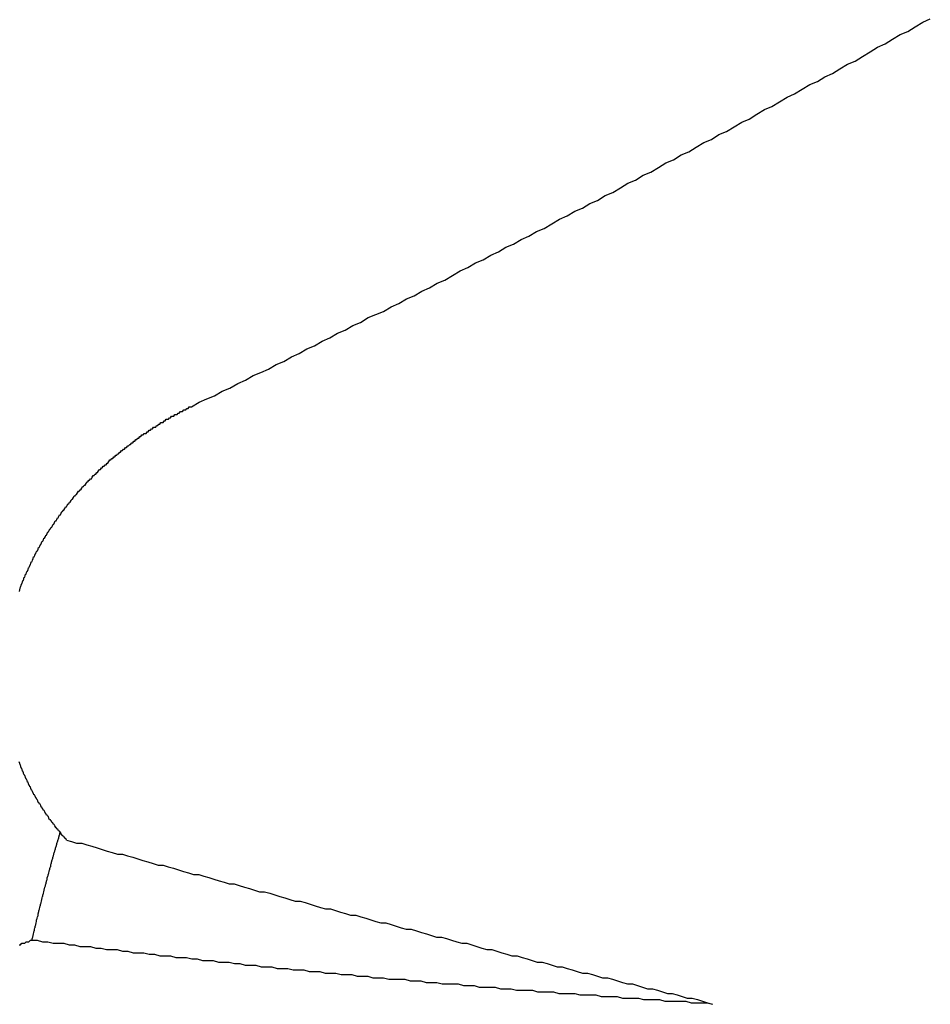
# Model space of a CAD drawing. Extents: x 1107 to 4046, y 937 to 3355.
# Tile 434 of 656: x 2164.146 to 2164.728, y 2668.686 to 2669.316. Entities that reach past the tile are written whole.
import ezdxf

# ---------------------------------------------------------------- set-up
doc = ezdxf.new("R2010")
doc.units = 0
doc.layers.add('KF_VIDA_L___C_REAR', color=7, linetype='CONTINUOUS')

# ---------------------------------------------------------------- blocks, each defined once
blk = doc.blocks.new('KF_VIDA_L___C_REAR')
at = {"layer": 'KF_VIDA_L___C_REAR'}
for points in [[(-22.723, 979.855, 0), (-22.7181, 979.858, 0), (-22.7131, 979.86, 0), (-22.7082, 979.862, 0), (-22.7033, 979.865, 0), (-22.6984, 979.867, 0), (-22.6934, 979.87, 0), (-22.6885, 979.872, 0), (-22.6836, 979.875, 0), (-22.6787, 979.877, 0), (-22.6738, 979.879, 0), (-22.6689, 979.882, 0), (-22.664, 979.884, 0), (-22.659, 979.887, 0), (-22.6541, 979.889, 0), (-22.6492, 979.892, 0), (-22.6443, 979.894, 0), (-22.6394, 979.897, 0), (-22.6345, 979.899, 0), (-22.6296, 979.902, 0), (-22.6247, 979.904, 0), (-22.6198, 979.907, 0), (-22.6149, 979.909, 0), (-22.61, 979.912, 0), (-22.6051, 979.914, 0), (-22.6002, 979.916, 0), (-22.5953, 979.919, 0), (-22.5904, 979.921, 0), (-22.5855, 979.924, 0), (-22.5806, 979.926, 0), (-22.5757, 979.929, 0), (-22.5708, 979.931, 0), (-22.5659, 979.934, 0), (-22.561, 979.936, 0), (-22.5562, 979.939, 0), (-22.5513, 979.942, 0), (-22.5464, 979.944, 0), (-22.5415, 979.947, 0), (-22.5366, 979.949, 0), (-22.5317, 979.952, 0), (-22.5268, 979.954, 0), (-22.522, 979.957, 0), (-22.5171, 979.959, 0), (-22.5122, 979.962, 0), (-22.5073, 979.964, 0), (-22.5025, 979.967, 0), (-22.4976, 979.969, 0), (-22.4927, 979.972, 0), (-22.4878, 979.975, 0), (-22.483, 979.977, 0), (-22.4781, 979.98, 0), (-22.4732, 979.982, 0), (-22.4684, 979.985, 0), (-22.4635, 979.987, 0), (-22.4586, 979.99, 0), (-22.4538, 979.992, 0), (-22.4489, 979.995, 0), (-22.4441, 979.998, 0), (-22.4392, 980, 0), (-22.4343, 980.003, 0), (-22.4295, 980.005, 0), (-22.4246, 980.008, 0), (-22.4198, 980.011, 0), (-22.4149, 980.013, 0), (-22.4101, 980.016, 0), (-22.4052, 980.018, 0), (-22.4004, 980.021, 0), (-22.3955, 980.024, 0), (-22.3907, 980.026, 0), (-22.3859, 980.029, 0), (-22.381, 980.031, 0), (-22.3762, 980.034, 0), (-22.3713, 980.037, 0), (-22.3665, 980.039, 0), (-22.3617, 980.042, 0), (-22.3568, 980.045, 0), (-22.352, 980.047, 0), (-22.3472, 980.05, 0), (-22.3423, 980.053, 0), (-22.3375, 980.055, 0), (-22.3327, 980.058, 0), (-22.3278, 980.061, 0), (-22.323, 980.063, 0), (-22.3182, 980.066, 0), (-22.3134, 980.068, 0), (-22.3086, 980.071, 0), (-22.3037, 980.074, 0), (-22.2989, 980.076, 0), (-22.2941, 980.079, 0), (-22.2893, 980.082, 0), (-22.2845, 980.085, 0), (-22.2797, 980.087, 0), (-22.2749, 980.09, 0), (-22.27, 980.093, 0), (-22.2652, 980.095, 0), (-22.2604, 980.098, 0), (-22.2556, 980.101, 0), (-22.2508, 980.103, 0)], [(-22.803, 979.578, 0), (-22.8034, 979.579, 0), (-22.8039, 979.579, 0), (-22.8044, 979.58, 0), (-22.8049, 979.58, 0), (-22.8053, 979.581, 0), (-22.8058, 979.581, 0), (-22.8063, 979.582, 0), (-22.8067, 979.583, 0), (-22.8072, 979.583, 0), (-22.8076, 979.584, 0), (-22.8081, 979.584, 0), (-22.8085, 979.585, 0), (-22.809, 979.585, 0), (-22.8094, 979.586, 0), (-22.8098, 979.586, 0), (-22.8103, 979.587, 0), (-22.8107, 979.588, 0), (-22.8111, 979.588, 0), (-22.8116, 979.589, 0), (-22.812, 979.589, 0), (-22.8124, 979.59, 0), (-22.8128, 979.59, 0), (-22.8132, 979.591, 0), (-22.8137, 979.591, 0), (-22.8141, 979.592, 0), (-22.8145, 979.593, 0), (-22.8149, 979.593, 0), (-22.8153, 979.594, 0), (-22.8157, 979.594, 0), (-22.8161, 979.595, 0), (-22.8164, 979.595, 0), (-22.8168, 979.596, 0), (-22.8172, 979.597, 0), (-22.8176, 979.597, 0), (-22.818, 979.598, 0), (-22.8183, 979.598, 0), (-22.8187, 979.599, 0), (-22.8191, 979.599, 0), (-22.8194, 979.6, 0), (-22.8198, 979.601, 0), (-22.8202, 979.601, 0), (-22.8205, 979.602, 0), (-22.8209, 979.602, 0), (-22.8212, 979.603, 0), (-22.8216, 979.604, 0), (-22.8219, 979.604, 0), (-22.8223, 979.605, 0), (-22.8226, 979.605, 0), (-22.823, 979.606, 0), (-22.8233, 979.607, 0), (-22.8237, 979.607, 0), (-22.824, 979.608, 0), (-22.8243, 979.608, 0), (-22.8247, 979.609, 0), (-22.825, 979.61, 0), (-22.8253, 979.61, 0), (-22.8256, 979.611, 0), (-22.8259, 979.612, 0), (-22.8263, 979.612, 0), (-22.8266, 979.613, 0), (-22.8269, 979.613, 0), (-22.8272, 979.614, 0), (-22.8275, 979.615, 0), (-22.8278, 979.615, 0), (-22.8281, 979.616, 0), (-22.8284, 979.617, 0), (-22.8287, 979.617, 0), (-22.829, 979.618, 0), (-22.8293, 979.619, 0), (-22.8296, 979.619, 0), (-22.8299, 979.62, 0), (-22.8301, 979.62, 0), (-22.8304, 979.621, 0), (-22.8307, 979.622, 0), (-22.831, 979.622, 0), (-22.8313, 979.623, 0), (-22.8315, 979.624, 0), (-22.8318, 979.624, 0), (-22.832, 979.625, 0), (-22.8323, 979.626, 0), (-22.8326, 979.626, 0), (-22.8328, 979.627, 0), (-22.8331, 979.628, 0)], [(-22.833, 979.737, 0), (-22.8328, 979.738, 0), (-22.8325, 979.739, 0), (-22.8323, 979.74, 0), (-22.832, 979.74, 0), (-22.8318, 979.741, 0), (-22.8315, 979.742, 0), (-22.8312, 979.742, 0), (-22.831, 979.743, 0), (-22.8307, 979.744, 0), (-22.8304, 979.744, 0), (-22.8301, 979.745, 0), (-22.8299, 979.746, 0), (-22.8296, 979.746, 0), (-22.8293, 979.747, 0), (-22.829, 979.748, 0), (-22.8287, 979.748, 0), (-22.8284, 979.749, 0), (-22.8281, 979.75, 0), (-22.8278, 979.75, 0), (-22.8275, 979.751, 0), (-22.8272, 979.752, 0), (-22.8269, 979.752, 0), (-22.8266, 979.753, 0), (-22.8262, 979.754, 0), (-22.8259, 979.754, 0), (-22.8256, 979.755, 0), (-22.8253, 979.756, 0), (-22.8249, 979.756, 0), (-22.8246, 979.757, 0), (-22.8243, 979.758, 0), (-22.8239, 979.759, 0), (-22.8236, 979.759, 0), (-22.8232, 979.76, 0), (-22.8229, 979.761, 0), (-22.8225, 979.761, 0), (-22.8222, 979.762, 0), (-22.8218, 979.763, 0), (-22.8214, 979.763, 0), (-22.8211, 979.764, 0), (-22.8207, 979.765, 0), (-22.8203, 979.765, 0), (-22.82, 979.766, 0), (-22.8196, 979.767, 0), (-22.8192, 979.767, 0), (-22.8188, 979.768, 0), (-22.8184, 979.769, 0), (-22.818, 979.769, 0), (-22.8176, 979.77, 0), (-22.8173, 979.771, 0), (-22.8169, 979.771, 0), (-22.8164, 979.772, 0), (-22.816, 979.773, 0), (-22.8156, 979.773, 0), (-22.8152, 979.774, 0), (-22.8148, 979.775, 0), (-22.8144, 979.775, 0), (-22.814, 979.776, 0), (-22.8135, 979.777, 0), (-22.8131, 979.777, 0), (-22.8127, 979.778, 0), (-22.8123, 979.778, 0), (-22.8118, 979.779, 0), (-22.8114, 979.78, 0), (-22.8109, 979.78, 0), (-22.8105, 979.781, 0), (-22.8101, 979.782, 0), (-22.8096, 979.782, 0), (-22.8091, 979.783, 0), (-22.8087, 979.784, 0), (-22.8082, 979.784, 0), (-22.8078, 979.785, 0), (-22.8073, 979.786, 0), (-22.8068, 979.786, 0), (-22.8064, 979.787, 0), (-22.8059, 979.788, 0), (-22.8054, 979.788, 0), (-22.8049, 979.789, 0), (-22.8045, 979.789, 0), (-22.804, 979.79, 0), (-22.8035, 979.791, 0), (-22.803, 979.791, 0), (-22.8025, 979.792, 0), (-22.802, 979.793, 0), (-22.8015, 979.793, 0), (-22.801, 979.794, 0), (-22.8005, 979.794, 0), (-22.8, 979.795, 0), (-22.7995, 979.796, 0), (-22.799, 979.796, 0), (-22.7985, 979.797, 0), (-22.7979, 979.798, 0), (-22.7974, 979.798, 0), (-22.7969, 979.799, 0), (-22.7964, 979.799, 0), (-22.7958, 979.8, 0), (-22.7953, 979.801, 0), (-22.7948, 979.801, 0), (-22.7942, 979.802, 0), (-22.7937, 979.802, 0), (-22.7932, 979.803, 0), (-22.7926, 979.804, 0), (-22.7921, 979.804, 0), (-22.7915, 979.805, 0), (-22.791, 979.805, 0), (-22.7904, 979.806, 0), (-22.7898, 979.807, 0), (-22.7893, 979.807, 0), (-22.7887, 979.808, 0), (-22.7882, 979.808, 0), (-22.7876, 979.809, 0), (-22.787, 979.809, 0), (-22.7865, 979.81, 0), (-22.7859, 979.811, 0), (-22.7853, 979.811, 0), (-22.7847, 979.812, 0), (-22.7841, 979.812, 0), (-22.7836, 979.813, 0), (-22.783, 979.813, 0), (-22.7824, 979.814, 0), (-22.7818, 979.815, 0), (-22.7812, 979.815, 0), (-22.7806, 979.816, 0), (-22.78, 979.816, 0), (-22.7794, 979.817, 0), (-22.7788, 979.817, 0), (-22.7782, 979.818, 0), (-22.7776, 979.818, 0), (-22.777, 979.819, 0), (-22.7764, 979.819, 0), (-22.7758, 979.82, 0), (-22.7752, 979.821, 0), (-22.7745, 979.821, 0), (-22.7739, 979.822, 0), (-22.7733, 979.822, 0), (-22.7727, 979.823, 0), (-22.7721, 979.823, 0), (-22.7714, 979.824, 0), (-22.7708, 979.824, 0), (-22.7702, 979.825, 0), (-22.7696, 979.825, 0), (-22.7689, 979.826, 0), (-22.7683, 979.826, 0), (-22.7677, 979.827, 0), (-22.767, 979.827, 0), (-22.7664, 979.828, 0), (-22.7658, 979.828, 0), (-22.7651, 979.829, 0), (-22.7645, 979.829, 0), (-22.7638, 979.83, 0), (-22.7632, 979.83, 0), (-22.7625, 979.831, 0), (-22.7619, 979.831, 0), (-22.7612, 979.832, 0), (-22.7606, 979.832, 0), (-22.7599, 979.833, 0), (-22.7593, 979.833, 0), (-22.7586, 979.834, 0), (-22.758, 979.834, 0), (-22.7573, 979.835, 0), (-22.7566, 979.835, 0), (-22.756, 979.836, 0), (-22.7553, 979.836, 0), (-22.7547, 979.837, 0), (-22.754, 979.837, 0), (-22.7533, 979.838, 0), (-22.7527, 979.838, 0), (-22.752, 979.838, 0), (-22.7513, 979.839, 0), (-22.7507, 979.839, 0), (-22.75, 979.84, 0), (-22.7493, 979.84, 0), (-22.7486, 979.841, 0), (-22.748, 979.841, 0), (-22.7473, 979.842, 0), (-22.7466, 979.842, 0), (-22.7459, 979.842, 0), (-22.7453, 979.843, 0), (-22.7446, 979.843, 0), (-22.7439, 979.844, 0), (-22.7432, 979.844, 0), (-22.7425, 979.845, 0), (-22.7419, 979.845, 0), (-22.7412, 979.845, 0), (-22.7405, 979.846, 0), (-22.7398, 979.846, 0), (-22.7391, 979.847, 0), (-22.7384, 979.847, 0), (-22.7377, 979.847, 0), (-22.7371, 979.848, 0), (-22.7364, 979.848, 0), (-22.7357, 979.849, 0), (-22.735, 979.849, 0), (-22.7343, 979.849, 0), (-22.7336, 979.85, 0), (-22.7329, 979.85, 0), (-22.7322, 979.85, 0), (-22.7315, 979.851, 0), (-22.7308, 979.851, 0), (-22.7301, 979.852, 0), (-22.7294, 979.852, 0), (-22.7287, 979.852, 0), (-22.728, 979.853, 0), (-22.7273, 979.853, 0), (-22.7266, 979.853, 0), (-22.7259, 979.854, 0), (-22.7251, 979.854, 0), (-22.7244, 979.855, 0), (-22.7237, 979.855, 0), (-22.723, 979.855, 0)], [(-22.8071, 979.583, 0), (-22.8073, 979.582, 0), (-22.8074, 979.582, 0), (-22.8076, 979.581, 0), (-22.8077, 979.581, 0), (-22.8079, 979.58, 0), (-22.808, 979.58, 0), (-22.8081, 979.579, 0), (-22.8083, 979.579, 0), (-22.8084, 979.578, 0), (-22.8086, 979.578, 0), (-22.8087, 979.577, 0), (-22.8089, 979.577, 0), (-22.809, 979.576, 0), (-22.8092, 979.576, 0), (-22.8093, 979.575, 0), (-22.8095, 979.575, 0), (-22.8096, 979.574, 0), (-22.8098, 979.574, 0), (-22.8099, 979.573, 0), (-22.8101, 979.573, 0), (-22.8102, 979.572, 0), (-22.8103, 979.572, 0), (-22.8105, 979.571, 0), (-22.8106, 979.571, 0), (-22.8108, 979.57, 0), (-22.8109, 979.57, 0), (-22.8111, 979.569, 0), (-22.8112, 979.569, 0), (-22.8114, 979.568, 0), (-22.8115, 979.568, 0), (-22.8116, 979.567, 0), (-22.8118, 979.567, 0), (-22.8119, 979.566, 0), (-22.8121, 979.566, 0), (-22.8122, 979.565, 0), (-22.8124, 979.565, 0), (-22.8125, 979.564, 0), (-22.8127, 979.564, 0), (-22.8128, 979.563, 0), (-22.8129, 979.563, 0), (-22.8131, 979.562, 0), (-22.8132, 979.561, 0), (-22.8134, 979.561, 0), (-22.8135, 979.56, 0), (-22.8137, 979.56, 0), (-22.8138, 979.559, 0), (-22.8139, 979.559, 0), (-22.8141, 979.558, 0), (-22.8142, 979.558, 0), (-22.8144, 979.557, 0), (-22.8145, 979.557, 0), (-22.8147, 979.556, 0), (-22.8148, 979.556, 0), (-22.8149, 979.555, 0), (-22.8151, 979.555, 0), (-22.8152, 979.554, 0), (-22.8154, 979.554, 0), (-22.8155, 979.553, 0), (-22.8157, 979.552, 0), (-22.8158, 979.552, 0), (-22.8159, 979.551, 0), (-22.8161, 979.551, 0), (-22.8162, 979.55, 0), (-22.8164, 979.55, 0), (-22.8165, 979.549, 0), (-22.8166, 979.549, 0), (-22.8168, 979.548, 0), (-22.8169, 979.548, 0), (-22.8171, 979.547, 0), (-22.8172, 979.547, 0), (-22.8173, 979.546, 0), (-22.8175, 979.545, 0), (-22.8176, 979.545, 0), (-22.8178, 979.544, 0), (-22.8179, 979.544, 0), (-22.818, 979.543, 0), (-22.8182, 979.543, 0), (-22.8183, 979.542, 0), (-22.8185, 979.542, 0), (-22.8186, 979.541, 0), (-22.8187, 979.541, 0), (-22.8189, 979.54, 0), (-22.819, 979.539, 0), (-22.8191, 979.539, 0), (-22.8193, 979.538, 0), (-22.8194, 979.538, 0), (-22.8196, 979.537, 0), (-22.8197, 979.537, 0), (-22.8198, 979.536, 0), (-22.82, 979.536, 0), (-22.8201, 979.535, 0), (-22.8203, 979.534, 0), (-22.8204, 979.534, 0), (-22.8205, 979.533, 0), (-22.8207, 979.533, 0), (-22.8208, 979.532, 0), (-22.8209, 979.532, 0), (-22.8211, 979.531, 0), (-22.8212, 979.531, 0), (-22.8213, 979.53, 0), (-22.8215, 979.529, 0), (-22.8216, 979.529, 0), (-22.8218, 979.528, 0), (-22.8219, 979.528, 0), (-22.822, 979.527, 0), (-22.8222, 979.527, 0), (-22.8223, 979.526, 0), (-22.8224, 979.525, 0), (-22.8226, 979.525, 0), (-22.8227, 979.524, 0), (-22.8228, 979.524, 0), (-22.823, 979.523, 0), (-22.8231, 979.523, 0), (-22.8232, 979.522, 0), (-22.8234, 979.522, 0), (-22.8235, 979.521, 0), (-22.8236, 979.52, 0), (-22.8238, 979.52, 0), (-22.8239, 979.519, 0), (-22.824, 979.519, 0), (-22.8242, 979.518, 0), (-22.8243, 979.518, 0), (-22.8244, 979.517, 0), (-22.8246, 979.516, 0), (-22.8247, 979.516, 0), (-22.8248, 979.515, 0), (-22.825, 979.515, 0), (-22.8251, 979.514, 0)], [(-22.803, 979.578, 0), (-22.7997, 979.577, 0), (-22.7964, 979.576, 0), (-22.7932, 979.576, 0), (-22.7899, 979.575, 0), (-22.7867, 979.574, 0), (-22.7834, 979.573, 0), (-22.7802, 979.572, 0), (-22.7769, 979.571, 0), (-22.7737, 979.57, 0), (-22.7704, 979.569, 0), (-22.7671, 979.569, 0), (-22.7639, 979.568, 0), (-22.7606, 979.567, 0), (-22.7574, 979.566, 0), (-22.7541, 979.565, 0), (-22.7509, 979.564, 0), (-22.7476, 979.563, 0), (-22.7444, 979.562, 0), (-22.7411, 979.562, 0), (-22.7379, 979.561, 0), (-22.7346, 979.56, 0), (-22.7314, 979.559, 0), (-22.7281, 979.558, 0), (-22.7249, 979.557, 0), (-22.7217, 979.556, 0), (-22.7184, 979.556, 0), (-22.7152, 979.555, 0), (-22.7119, 979.554, 0), (-22.7087, 979.553, 0), (-22.7054, 979.552, 0), (-22.7022, 979.551, 0), (-22.6989, 979.55, 0), (-22.6957, 979.55, 0), (-22.6925, 979.549, 0), (-22.6892, 979.548, 0), (-22.686, 979.547, 0), (-22.6827, 979.546, 0), (-22.6795, 979.545, 0), (-22.6763, 979.545, 0), (-22.673, 979.544, 0), (-22.6698, 979.543, 0), (-22.6665, 979.542, 0), (-22.6633, 979.541, 0), (-22.6601, 979.54, 0), (-22.6568, 979.539, 0), (-22.6536, 979.539, 0), (-22.6504, 979.538, 0), (-22.6471, 979.537, 0), (-22.6439, 979.536, 0), (-22.6406, 979.535, 0), (-22.6374, 979.534, 0), (-22.6342, 979.534, 0), (-22.6309, 979.533, 0), (-22.6277, 979.532, 0), (-22.6245, 979.531, 0), (-22.6213, 979.53, 0), (-22.618, 979.53, 0), (-22.6148, 979.529, 0), (-22.6116, 979.528, 0), (-22.6083, 979.527, 0), (-22.6051, 979.526, 0), (-22.6019, 979.525, 0), (-22.5987, 979.525, 0), (-22.5954, 979.524, 0), (-22.5922, 979.523, 0), (-22.589, 979.522, 0), (-22.5858, 979.521, 0), (-22.5825, 979.521, 0), (-22.5793, 979.52, 0), (-22.5761, 979.519, 0), (-22.5729, 979.518, 0), (-22.5696, 979.517, 0), (-22.5664, 979.516, 0), (-22.5632, 979.516, 0), (-22.56, 979.515, 0), (-22.5568, 979.514, 0), (-22.5535, 979.513, 0), (-22.5503, 979.512, 0), (-22.5471, 979.512, 0), (-22.5439, 979.511, 0), (-22.5407, 979.51, 0), (-22.5374, 979.509, 0), (-22.5342, 979.508, 0), (-22.531, 979.508, 0), (-22.5278, 979.507, 0), (-22.5246, 979.506, 0), (-22.5214, 979.505, 0), (-22.5182, 979.504, 0), (-22.5149, 979.504, 0), (-22.5117, 979.503, 0), (-22.5085, 979.502, 0), (-22.5053, 979.501, 0), (-22.5021, 979.5, 0), (-22.4989, 979.5, 0), (-22.4957, 979.499, 0), (-22.4925, 979.498, 0), (-22.4893, 979.497, 0), (-22.4861, 979.497, 0), (-22.4829, 979.496, 0), (-22.4796, 979.495, 0), (-22.4764, 979.494, 0), (-22.4732, 979.493, 0), (-22.47, 979.493, 0), (-22.4668, 979.492, 0), (-22.4636, 979.491, 0), (-22.4604, 979.49, 0), (-22.4572, 979.49, 0), (-22.454, 979.489, 0), (-22.4508, 979.488, 0), (-22.4476, 979.487, 0), (-22.4444, 979.486, 0), (-22.4412, 979.486, 0), (-22.438, 979.485, 0), (-22.4348, 979.484, 0), (-22.4316, 979.483, 0), (-22.4284, 979.483, 0), (-22.4252, 979.482, 0), (-22.422, 979.481, 0), (-22.4188, 979.48, 0), (-22.4157, 979.48, 0), (-22.4125, 979.479, 0), (-22.4093, 979.478, 0), (-22.4061, 979.477, 0), (-22.4029, 979.477, 0), (-22.3997, 979.476, 0), (-22.3965, 979.475, 0), (-22.3933, 979.474, 0), (-22.3901, 979.473, 0)], [(-22.8332, 979.511, 0), (-22.8323, 979.511, 0), (-22.8314, 979.512, 0), (-22.8305, 979.512, 0), (-22.8296, 979.512, 0), (-22.8287, 979.513, 0), (-22.8278, 979.513, 0), (-22.8269, 979.513, 0), (-22.826, 979.514, 0), (-22.8251, 979.514, 0)], [(-22.8251, 979.514, 0), (-22.8217, 979.514, 0), (-22.8183, 979.513, 0), (-22.8149, 979.513, 0), (-22.8114, 979.512, 0), (-22.808, 979.512, 0), (-22.8046, 979.512, 0), (-22.8012, 979.511, 0), (-22.7978, 979.511, 0), (-22.7944, 979.51, 0), (-22.791, 979.51, 0), (-22.7875, 979.51, 0), (-22.7841, 979.509, 0), (-22.7807, 979.509, 0), (-22.7773, 979.508, 0), (-22.7739, 979.508, 0), (-22.7705, 979.508, 0), (-22.7671, 979.507, 0), (-22.7637, 979.507, 0), (-22.7602, 979.506, 0), (-22.7568, 979.506, 0), (-22.7534, 979.506, 0), (-22.75, 979.505, 0), (-22.7466, 979.505, 0), (-22.7432, 979.504, 0), (-22.7398, 979.504, 0), (-22.7364, 979.504, 0), (-22.733, 979.503, 0), (-22.7295, 979.503, 0), (-22.7261, 979.503, 0), (-22.7227, 979.502, 0), (-22.7193, 979.502, 0), (-22.7159, 979.501, 0), (-22.7125, 979.501, 0), (-22.7091, 979.501, 0), (-22.7057, 979.5, 0), (-22.7023, 979.5, 0), (-22.6989, 979.5, 0), (-22.6955, 979.499, 0), (-22.6921, 979.499, 0), (-22.6887, 979.498, 0), (-22.6852, 979.498, 0), (-22.6818, 979.498, 0), (-22.6784, 979.497, 0), (-22.675, 979.497, 0), (-22.6716, 979.497, 0), (-22.6682, 979.496, 0), (-22.6648, 979.496, 0), (-22.6614, 979.496, 0), (-22.658, 979.495, 0), (-22.6546, 979.495, 0), (-22.6512, 979.495, 0), (-22.6478, 979.494, 0), (-22.6444, 979.494, 0), (-22.641, 979.494, 0), (-22.6376, 979.493, 0), (-22.6342, 979.493, 0), (-22.6308, 979.493, 0), (-22.6274, 979.492, 0), (-22.624, 979.492, 0), (-22.6206, 979.492, 0), (-22.6172, 979.491, 0), (-22.6138, 979.491, 0), (-22.6104, 979.491, 0), (-22.607, 979.49, 0), (-22.6036, 979.49, 0), (-22.6002, 979.49, 0), (-22.5968, 979.489, 0), (-22.5934, 979.489, 0), (-22.59, 979.489, 0), (-22.5866, 979.489, 0), (-22.5832, 979.488, 0), (-22.5798, 979.488, 0), (-22.5764, 979.488, 0), (-22.573, 979.487, 0), (-22.5696, 979.487, 0), (-22.5662, 979.487, 0), (-22.5628, 979.486, 0), (-22.5594, 979.486, 0), (-22.556, 979.486, 0), (-22.5526, 979.486, 0), (-22.5492, 979.485, 0), (-22.5458, 979.485, 0), (-22.5424, 979.485, 0), (-22.5391, 979.484, 0), (-22.5357, 979.484, 0), (-22.5323, 979.484, 0), (-22.5289, 979.484, 0), (-22.5255, 979.483, 0), (-22.5221, 979.483, 0), (-22.5187, 979.483, 0), (-22.5153, 979.482, 0), (-22.5119, 979.482, 0), (-22.5085, 979.482, 0), (-22.5051, 979.482, 0), (-22.5018, 979.481, 0), (-22.4984, 979.481, 0), (-22.495, 979.481, 0), (-22.4916, 979.481, 0), (-22.4882, 979.48, 0), (-22.4848, 979.48, 0), (-22.4814, 979.48, 0), (-22.478, 979.48, 0), (-22.4747, 979.479, 0), (-22.4713, 979.479, 0), (-22.4679, 979.479, 0), (-22.4645, 979.479, 0), (-22.4611, 979.478, 0), (-22.4577, 979.478, 0), (-22.4543, 979.478, 0), (-22.451, 979.478, 0), (-22.4476, 979.477, 0), (-22.4442, 979.477, 0), (-22.4408, 979.477, 0), (-22.4374, 979.477, 0), (-22.4341, 979.476, 0), (-22.4307, 979.476, 0), (-22.4273, 979.476, 0), (-22.4239, 979.476, 0), (-22.4205, 979.475, 0), (-22.4172, 979.475, 0), (-22.4138, 979.475, 0), (-22.4104, 979.475, 0), (-22.407, 979.475, 0), (-22.4036, 979.474, 0), (-22.4003, 979.474, 0), (-22.3969, 979.474, 0), (-22.3935, 979.474, 0), (-22.3901, 979.473, 0)]]:
    blk.add_polyline3d(points, dxfattribs=at)

msp = doc.modelspace()

# ---------------------------------------------------------------- block references
at = {"layer": 'KF_VIDA_L___C_REAR'}
msp.add_blockref('KF_VIDA_L___C_REAR', (2186.97908, 1689.21316), dxfattribs=at)

doc.saveas('drawing.dxf')
